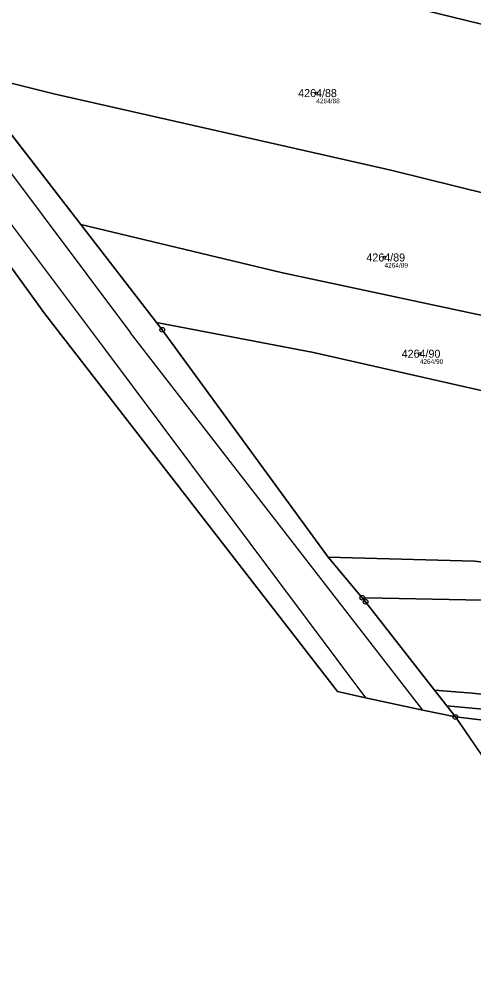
# Model space of a CAD drawing. Extents: x -739214 to -733252, y -1147612 to -1142842.
# Drawn here: x -737405.4 to -737308.9, y -1147140.4 to -1146937.3 of the extents above; entities that cross this region are included whole.
import ezdxf

# ---------------------------------------------------------------- set-up
doc = ezdxf.new("R2010")
doc.units = 0
for name, color, linetype in [('Definiční body', 7, 'Continuous'), ('Hranice parcel', 7, 'Continuous'), ('Parcelní čísla', 7, 'Continuous'), ('Polygon ku', 7, 'Continuous'), ('Polygon parcely', 7, 'Continuous'), ('Vnitřní kresba', 7, 'Continuous'), ('Značky bodu BP', 7, 'Continuous')]:
    doc.layers.add(name, color=color, linetype=linetype)

msp = doc.modelspace()

# ---------------------------------------------------------------- linework, layer by layer
at = {"layer": 'Definiční body'}
for centre in [(-737342.31, -1146953.03), (-737327.83, -1146987.93), (-737320.34, -1147008.36)]:
    msp.add_circle(centre, 0.25, dxfattribs=at)
at = {"layer": 'Hranice parcel'}
for p, q in [((-737417.53, -1146948.31), (-737392.31, -1146980.92)), ((-737392.31, -1146980.92), (-737376.22, -1147001.71)), ((-737339.75, -1147051.58), (-737332.54, -1147060.16)), ((-737332.54, -1147060.16), (-737328.28, -1147060.29)), ((-737332.54, -1147060.16), (-737331.84, -1147061.01)), ((-737331.84, -1147061.01), (-737317.19, -1147079.81)), ((-737317.19, -1147079.81), (-737314.6, -1147083.13)), ((-737314.6, -1147083.13), (-737312.77, -1147085.48)), ((-737298.7, -1147087.16), (-737312.77, -1147085.48)), ((-737302.67, -1147100.14), (-737312.77, -1147085.48))]:
    msp.add_line(p, q, dxfattribs=at)
for points in [[(-737449.38, -1146900.7), (-737424.14, -1146908.74), (-737379.85, -1146920.65), (-737302.28, -1146939.6), (-737230.77, -1146960.32)], [(-737337.8, -1147080.1), (-737399.91, -1146999.89), (-737445.24, -1146937.38)], [(-737417.53, -1146948.31), (-737398.02, -1146953.18), (-737326.51, -1146969.39), (-737235.83, -1146991.82)], [(-737392.31, -1146980.92), (-737349.76, -1146991.09), (-737306, -1147000.47), (-737243.51, -1147015.63)], [(-737376.22, -1147001.71), (-737342.92, -1147008.09), (-737248.29, -1147029.54)], [(-737376.22, -1147001.71), (-737375.01, -1147003.28), (-737339.75, -1147051.58)], [(-737258.12, -1147058.11), (-737308.74, -1147052.37), (-737339.75, -1147051.58)], [(-737328.28, -1147060.29), (-737307.04, -1147060.71), (-737281.21, -1147064.03), (-737262.18, -1147068.71)], [(-737317.19, -1147079.81), (-737309.21, -1147080.45), (-737300, -1147081.44), (-737282, -1147085.83), (-737279.8, -1147086.55)], [(-737312.77, -1147085.48), (-737319.66, -1147084.01), (-737331.87, -1147081.39), (-737337.8, -1147080.1)], [(-737314.6, -1147083.13), (-737304.65, -1147084.05), (-737300.9, -1147085.37), (-737298.7, -1147087.16)]]:
    msp.add_lwpolyline(points, dxfattribs=at)
at = {"layer": 'Polygon ku'}
msp.add_lwpolyline([(-737445.24, -1146937.38), (-737399.91, -1146999.89), (-737337.8, -1147080.1), (-737331.87, -1147081.39), (-737319.66, -1147084.01), (-737312.77, -1147085.48), (-737302.67, -1147100.14), (-737299.95, -1147104.42), (-737291.14, -1147116.68), (-737289.13, -1147119.48), (-737280.6, -1147131.35), (-737279.95, -1147132.05), (-737274.07, -1147140.44), (-737263.28, -1147135.44)], dxfattribs=at)
at = {"layer": 'Polygon parcely'}
for points in [[(-737379.85, -1146920.65), (-737302.28, -1146939.6), (-737230.77, -1146960.32), (-737221.45, -1146929.63), (-737262.87, -1146914.59), (-737329.63, -1146894.66), (-737390.96, -1146877.88), (-737434.07, -1146863.33), (-737439.58, -1146876.69), (-737449.38, -1146900.7), (-737424.14, -1146908.74)], [(-737417.53, -1146948.31), (-737398.02, -1146953.18), (-737326.51, -1146969.39), (-737235.83, -1146991.82), (-737230.77, -1146960.32), (-737302.28, -1146939.6), (-737379.85, -1146920.65), (-737424.14, -1146908.74), (-737449.38, -1146900.7), (-737451.01, -1146904.68), (-737418.26, -1146947.36)], [(-737306, -1147000.47), (-737243.51, -1147015.63), (-737240.67, -1147007.39), (-737235.83, -1146991.82), (-737326.51, -1146969.39), (-737398.02, -1146953.18), (-737417.53, -1146948.31), (-737392.31, -1146980.92), (-737349.76, -1146991.09)], [(-737376.22, -1147001.71), (-737342.92, -1147008.09), (-737248.29, -1147029.54), (-737243.51, -1147015.63), (-737306, -1147000.47), (-737349.76, -1146991.09), (-737392.31, -1146980.92)], [(-737339.75, -1147051.58), (-737308.74, -1147052.37), (-737258.12, -1147058.11), (-737248.29, -1147029.54), (-737342.92, -1147008.09), (-737376.22, -1147001.71), (-737375.01, -1147003.28)], [(-737328.28, -1147060.29), (-737307.04, -1147060.71), (-737281.21, -1147064.03), (-737262.18, -1147068.71), (-737260.24, -1147063.66), (-737258.12, -1147058.11), (-737308.74, -1147052.37), (-737339.75, -1147051.58), (-737332.54, -1147060.16)], [(-737317.19, -1147079.81), (-737309.21, -1147080.45), (-737300, -1147081.44), (-737282, -1147085.83), (-737279.8, -1147086.55), (-737262.18, -1147068.71), (-737281.21, -1147064.03), (-737307.04, -1147060.71), (-737328.28, -1147060.29), (-737332.54, -1147060.16), (-737331.84, -1147061.01)], [(-737304.65, -1147084.05), (-737300.9, -1147085.37), (-737298.7, -1147087.16), (-737282.34, -1147089.12), (-737279.8, -1147086.55), (-737282, -1147085.83), (-737300, -1147081.44), (-737309.21, -1147080.45), (-737317.19, -1147079.81), (-737314.6, -1147083.13)], [(-737312.77, -1147085.48), (-737298.7, -1147087.16), (-737300.9, -1147085.37), (-737304.65, -1147084.05), (-737314.6, -1147083.13)], [(-737295.95, -1147091.09), (-737298.7, -1147087.16), (-737312.77, -1147085.48), (-737302.67, -1147100.14), (-737294.54, -1147095.73), (-737294.96, -1147094.28)]]:
    msp.add_lwpolyline(points, close=True, dxfattribs=at)
msp.add_lwpolyline([(-737445.24, -1146937.38), (-737399.91, -1146999.89), (-737337.8, -1147080.1), (-737331.87, -1147081.39), (-737319.66, -1147084.01), (-737312.77, -1147085.48), (-737314.6, -1147083.13), (-737317.19, -1147079.81), (-737331.84, -1147061.01), (-737332.54, -1147060.16), (-737339.75, -1147051.58), (-737375.01, -1147003.28), (-737376.22, -1147001.71), (-737392.31, -1146980.92), (-737417.53, -1146948.31)], dxfattribs=at)
at = {"layer": 'Vnitřní kresba'}
for p, q in [((-737492.84, -1146866.7), (-737387.25, -1147007.32)), ((-737483.37, -1146868.43), (-737381.72, -1147003.94)), ((-737319.66, -1147084.01), (-737381.72, -1147003.94)), ((-737387.25, -1147007.32), (-737331.87, -1147081.39))]:
    msp.add_line(p, q, dxfattribs=at)
at = {"layer": 'Značky bodu BP'}
for centre, radius in [((-737375.01, -1147003.28), 0.5), ((-737375.01, -1147003.28), 0.0303), ((-737332.54, -1147060.16), 0.5), ((-737332.54, -1147060.16), 0.0303), ((-737331.84, -1147061.01), 0.5), ((-737331.84, -1147061.01), 0.0303), ((-737312.77, -1147085.48), 0.5), ((-737312.77, -1147085.48), 0.0303)]:
    msp.add_circle(centre, radius, dxfattribs=at)

# ---------------------------------------------------------------- texts
at = {"layer": 'Definiční body'}
for s, p in [('4264/88', (-737342.31, -1146955.19)), ('4264/89', (-737327.83, -1146990.09)), ('4264/90', (-737320.34, -1147010.52))]:
    msp.add_text(s, height=1, dxfattribs=at).set_placement(p)
at = {"layer": 'Parcelní čísla'}
for s, p in [('4264/88', (-737346.15, -1146953.88)), ('4264/89', (-737331.67, -1146988.78)), ('4264/90', (-737324.18, -1147009.21))]:
    msp.add_text(s, height=1.7, dxfattribs=at).set_placement(p)

doc.saveas('drawing.dxf')
